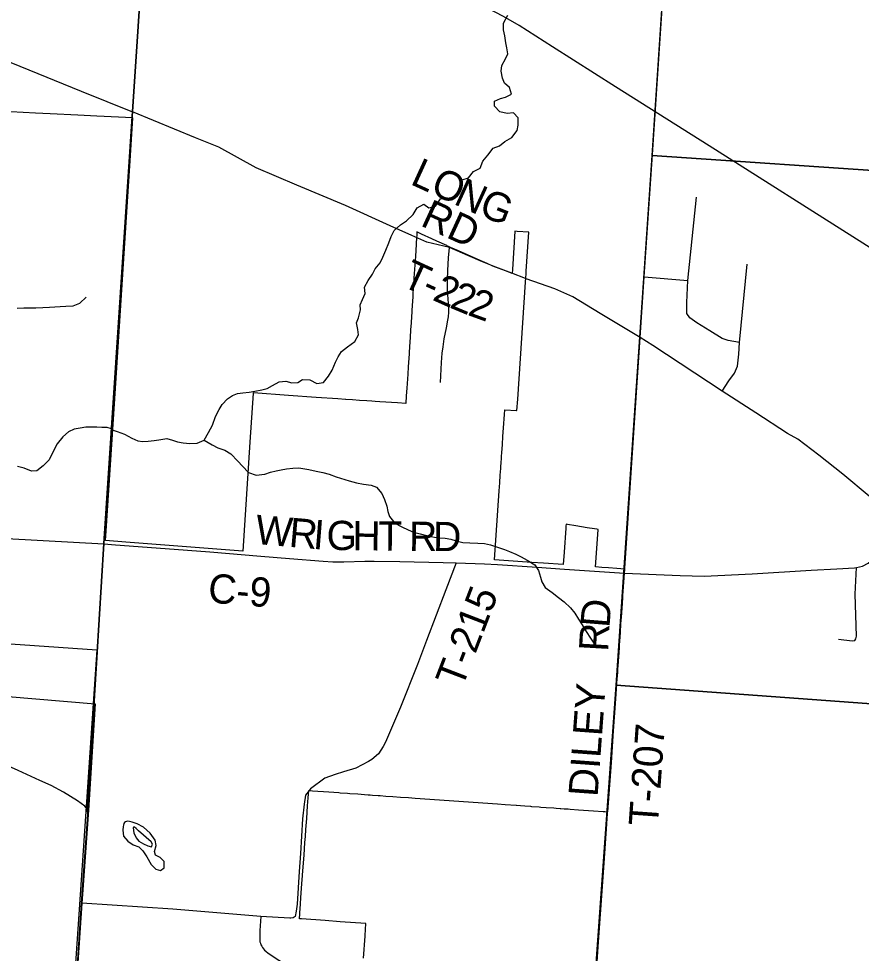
# Model space of a CAD drawing. Extents: x 114843 to 284848, y 317643 to 566895.
# Drawn here: x 262264 to 270909, y 354619 to 364204 of the extents above; entities that cross this region are included whole.
import ezdxf

# ---------------------------------------------------------------- set-up
doc = ezdxf.new("R2010")
doc.units = 0
for name, color, linetype in [('GM_X_City_Street', 7, 'Continuous'), ('GM_X_Corporation', 7, 'Continuous'), ('GM_X_County', 7, 'Continuous'), ('GM_X_County_Road', 7, 'Continuous'), ('GM_X_County_Road_Text', 7, 'Continuous'), ('GM_X_Minor_Lake', 7, 'Continuous'), ('GM_X_Minor_River', 7, 'Continuous'), ('GM_X_Rail_Line', 7, 'Continuous'), ('GM_X_Section', 7, 'Continuous'), ('GM_X_Township', 7, 'Continuous'), ('GM_X_Township_Road', 7, 'Continuous'), ('GM_X_Township_Road_Text', 7, 'Continuous')]:
    doc.layers.add(name, color=color, linetype=linetype)

msp = doc.modelspace()

# ---------------------------------------------------------------- linework, layer by layer
at = {"layer": 'GM_X_City_Street'}
msp.add_line((268681.1, 361555.7), (269130.4, 361518.5), dxfattribs=at)
for points in [[(269658.1, 360884.5), (269543.4, 360903.6), (269480.9, 360925.5), (269353.3, 361001.9), (269220.7, 361085.6), (269150.6, 361137.4), (269120.4, 361179.5), (269117.7, 361219.4), (269119.6, 361294.2), (269130.4, 361518.5), (269217.4, 362375)], [(269482.4, 360384.9), (269551.4, 360490), (269608, 360570.2), (269639.9, 360640.1), (269654, 360762.3), (269658.1, 360884.5), (269737.4, 361688.3)], [(270675.5, 357842), (270816.1, 357824.4), (270842.2, 357828.5), (270852.2, 357844.6), (270858.1, 357870.7), (270844.8, 358302.8), (270860.4, 358574.8)]]:
    msp.add_lwpolyline(points, dxfattribs=at)
at = {"layer": 'GM_X_Corporation'}
for points in [[(265802.2, 354568.5), (265817.2, 354795.1), (265817.5, 354799.6), (265817.7, 354803.3), (265825.7, 354924.4), (265562.8, 354943.4), (265562.7, 354943.4), (265407.1, 354954.7), (265164.1, 354972.3), (265156, 354972.9), (265144.2, 354973.8), (265147.8, 355023.6), (265148.6, 355034.4), (265155.1, 355123.4), (265160.2, 355193.2), (265170.3, 355332.8), (265176.5, 355416.7), (265177, 355423.8), (265191.7, 355624.9), (265201.1, 355755), (265205.7, 355817.8), (265210.8, 355887.6), (265219.1, 356000.8), (265228.5, 356130.2), (265234.7, 356214.9), (265240.1, 356288.8), (265256.8, 356287.6), (265279.4, 356286), (265447, 356274.1), (265547.4, 356267), (265563.3, 356265.8), (265638.5, 356260.5), (265663, 356258.8), (265742.8, 356253.1), (265812.6, 356248.1), (265848.8, 356245.5), (265870.2, 356244), (265892.5, 356242.4), (265953.7, 356238.1), (265962.3, 356237.5), (265972.1, 356236.8), (266032.1, 356232.5), (266101.9, 356227.5), (266181.7, 356221.9), (266261.6, 356216.2), (266331.4, 356211.2), (267176.5, 356151.1), (267256.3, 356145.5), (267367.1, 356137.6), (267371.9, 356137.3), (267411.4, 356134.5), (267455.6, 356131.3), (267513.6, 356127.2), (267525.4, 356126.4), (267605.2, 356120.7), (267620.3, 356119.6), (267675.1, 356115.7), (267754.9, 356110), (267779.9, 356108.3), (267818.5, 356105.5), (267824.7, 356105.1), (267859.2, 356102.6), (267901.5, 356099.6), (267923, 356098.1), (268009, 356092), (268161.4, 356081.1), (268260.2, 356074.2), (268277.7, 356072.9), (268302.3, 356071.1), (268310.1, 356070.6), (268345.1, 356575.1), (268367.6, 356899.3), (268388.1, 357194.3), (268402.4, 357396.3), (268409.4, 357498.1), (268412, 357536.2), (268414.1, 357567), (268420.5, 357660.9), (268426.6, 357750.7), (268428.9, 357783.6), (268431.3, 357819.1), (268437.4, 357908.3), (268443.5, 357997.5), (268446, 358033.1), (268448.2, 358066.1), (268454.5, 358157.9), (268461.9, 358265.6), (268463, 358282.6), (268463.2, 358284.5), (268470, 358384), (268479.3, 358520.7), (268481.4, 358550.7), (268482, 358559.6), (268402.1, 358566.2), (268313.9, 358572.5), (268248.4, 358577.1), (268182.7, 358581.7), (268196, 358770.3), (268209.7, 358965.3), (268194.5, 358967.8), (268171, 358971.6), (268097.7, 358983.5), (267980.7, 359002.4), (267894.4, 359016.4), (267879.8, 359018.8), (267878.4, 358999.1), (267876.9, 358978.9), (267859.6, 358731.6), (267850.6, 358605.1), (267649, 358619.3), (267528.9, 358627.7), (267146.8, 358654.6), (267194.3, 359362.3), (267199.7, 359443), (267205, 359521.9), (267209.8, 359592.9), (267210.4, 359601.8), (267213.7, 359660.4), (267216.1, 359688.1), (267218.1, 359716.5), (267220.4, 359751.7), (267226.3, 359838.2), (267231.7, 359919.3), (267237.8, 360009.7), (267246.8, 360144.2), (267250, 360192.3), (267371.7, 360186.3), (267375.9, 360186.1), (267383.6, 360301.7), (267463.6, 361502.3), (267466.5, 361545.5), (267469.2, 361586.2), (267470.3, 361603.2), (267471.2, 361616.2), (267497.7, 362016.7), (267377.1, 362023.6), (267355.8, 362024.9), (267330.2, 361633.9), (267327.4, 361592.3), (267257.5, 361618), (267129.3, 361665.3), (267069.2, 361692.1), (267021.2, 361713.4), (266869, 361781.3), (266776.8, 361822.4), (266712.5, 361851.1), (266702.2, 361855.7), (266675.3, 361867.7), (266663.9, 361872.9), (266654.9, 361877.1), (266554.1, 361923.6), (266502.3, 361947.5), (266396.8, 361996.1), (266350.1, 362017.7), (266348.8, 361997.7), (266348, 361985.6), (266347.4, 361976.1), (266346.6, 361964.2), (266337.4, 361822.2), (266334.2, 361772.4), (266330.5, 361716.8), (266325.3, 361636.6), (266322.2, 361589), (266319.4, 361545.9), (266318.6, 361532.7), (266312.4, 361437.5), (266308.9, 361383), (266306.8, 361351.7), (266306.6, 361349.3), (266304.1, 361309.9), (266303, 361293.8), (266301.9, 361276.3), (266300.4, 361253.9), (266299.9, 361245.7), (266299.5, 361239.5), (266299.1, 361233.3), (266296.8, 361198.5), (266289.9, 361092.1), (266289.3, 361083.6), (266284.7, 361012.7), (266279.6, 360933.9), (266276.8, 360891.9), (266276.7, 360889.6), (266269.8, 360784.2), (266268.8, 360768.8), (266260.1, 360634.5), (266260, 360633.4), (266255.1, 360557.7), (266245.8, 360415), (266240.7, 360337.3), (266235.6, 360257.9), (266150.2, 360263.7), (265970.3, 360275.7), (265921.5, 360279), (265887.2, 360281.3), (265834.6, 360284.8), (265759, 360289.9), (265689.2, 360294.6), (265619.3, 360299.3), (265617.9, 360299.4), (265536.6, 360304.8), (265315.4, 360319.7), (265033.2, 360339.9), (264672.9, 360365.8), (264670.2, 360366), (264670.1, 360364.8), (264636.4, 359859.9), (264562, 358744), (263362.4, 358836.3), (263154.8, 358852.3), (263161.4, 358953.4), (263246.2, 360253.4), (263260.1, 360466), (263382.7, 362380.2), (263409.9, 362801.2), (263434.8, 363187), (263065.8, 363203.9), (262869.8, 363214), (262585.7, 363228.6), (262437.5, 363236.2), (262311.1, 363242.7), (262184.1, 363249.2)], [(261543.1, 357305.2), (263047.3, 357176.6), (262983.9, 356139.7), (262924.7, 355316.5), (262912.3, 355131.8), (262872, 354526.4)]]:
    msp.add_lwpolyline(points, dxfattribs=at)
at = {"layer": 'GM_X_County'}
for points in [[(267247.3, 381600.8), (267082, 378947.2), (264549.9, 379101.6), (259158.7, 379430.3), (258959, 376053.2), (258950.5, 375957.1), (258839.8, 374097.3), (258528, 369074.4), (258505.5, 368674.8), (258655.1, 368669.2), (258766.9, 368669.7), (259081.6, 368679), (259503.3, 368656.4), (262504, 368470.2), (263774.8, 368395.5), (263431.9, 363251.7), (263136.7, 358821.4), (262971.2, 356092.7), (262974.5, 356040.8), (262909.7, 355135), (262821.4, 353806.9)], [(262821.4, 353806.9), (262909.7, 355135), (262974.5, 356040.8), (262971.2, 356092.7), (263136.7, 358821.4), (263431.9, 363251.7), (263774.8, 368395.5), (262504, 368470.2), (259503.3, 368656.4)]]:
    msp.add_lwpolyline(points, dxfattribs=at)
at = {"layer": 'GM_X_County_Road'}
for points in [[(261575.3, 364008.7), (261733.7, 363937.1), (262904.8, 363460.2), (263433.1, 363248.9)], [(260515.7, 358965.7), (261826.7, 358890.9), (263137.9, 358818.6)], [(268478.6, 358517.4), (269051.9, 358492.8), (269296.8, 358488.8), (269789.1, 358510.4), (270395.3, 358548), (270657.6, 358562.4), (270838, 358573.7), (270860.4, 358574.8), (270919.6, 358589.3), (270978.9, 358619.8), (271093.7, 358713.9), (271167.1, 358779.7), (271274.1, 358880.4), (271312.5, 358910.7), (271338.7, 358929), (271355.1, 358939.2), (271381.3, 358953.5), (271396, 358959.7), (271426.8, 358967.5)], [(263137.9, 358818.6), (263258.4, 358809.6), (263766, 358771.1), (264224.5, 358735.6), (264748.4, 358692.6), (265043, 358668.5), (265386.9, 358639.9), (265485.5, 358635.6), (265600.7, 358635.8), (265814.1, 358641.6), (265912.5, 358642.5), (266175.2, 358637.9), (266617.9, 358628.2), (266751.1, 358623.7), (267044.6, 358613.7), (267175.8, 358607.8), (267584.4, 358580.1), (267863.6, 358558.2), (268478.6, 358517.4)], [(262972.3, 356089.9), (262942.7, 356127.6), (262866.5, 356183.2), (262722.5, 356270.7), (262596.8, 356341), (262482.2, 356393), (262258.5, 356492.6), (261908.1, 356647), (261794, 356701.3), (261710.2, 356782.1), (261628.4, 356965.3), (261566.2, 357098.7), (261499, 357168)], [(262910.9, 355132.2), (262975.7, 356038), (262972.3, 356089.9)], [(262737.1, 352488.2), (262738.2, 352504.6), (262822.6, 353804.1), (262910.9, 355132.2)]]:
    msp.add_lwpolyline(points, dxfattribs=at)
at = {"layer": 'GM_X_Minor_Lake'}
for points in [[(263401.3, 355970.9), (263380, 355973.7), (263360, 355969), (263350.1, 355959.9), (263343.9, 355949.9), (263339.5, 355934.5), (263336.8, 355920.8), (263330.8, 355883.2)], [(263330.8, 355883.2), (263338.4, 355821.1), (263382, 355770.7), (263437.6, 355732.2), (263497.4, 355709.8), (263539.1, 355671.4), (263578.6, 355609.1), (263622, 355528.6), (263671.7, 355482.2), (263719.5, 355467.9), (263755.7, 355495.7), (263756.2, 355561.8), (263714.5, 355602.2), (263668.7, 355626.5), (263659, 355662.6), (263673.4, 355724.7), (263663.8, 355778.8), (263614.3, 355851.3), (263544.8, 355913.9), (263481.1, 355946.4), (263427.3, 355964.7), (263401.3, 355970.9)], [(263470.8, 355900.3), (263452, 355912.6), (263447.4, 355914.4), (263442.9, 355911.6), (263438.8, 355904.5)], [(263438.8, 355904.5), (263444.5, 355856.4), (263468.1, 355802.2), (263495.8, 355767.9), (263543.6, 355741.5), (263589.4, 355723.2), (263625.3, 355710.9), (263637.5, 355736.9), (263621.7, 355763.1), (263494.6, 355874.1), (263470.8, 355900.3)]]:
    msp.add_lwpolyline(points, dxfattribs=at)
at = {"layer": 'GM_X_Minor_River'}
for points in [[(267215.7, 363666.9), (267222.1, 363725), (267258.5, 363792.9), (267280.9, 363844.8), (267271.3, 363907), (267261.7, 363957.2), (267250.2, 364027.4), (267238.6, 364089.6), (267239.1, 364157.7), (267283.6, 364239.6)], [(263217.8, 359998.9), (263221.6, 359987.9), (263275.5, 359971.5), (263349.2, 359943), (263424.8, 359902.4), (263484.6, 359874), (263538.5, 359867.6), (263592.5, 359871.3), (263652.5, 359876.9), (263702.5, 359886.6), (263784.5, 359898), (263840.3, 359881.6), (263894.1, 359863.3), (263952, 359852.9), (264019.9, 359846.4), (264093.9, 359849.9), (264168, 359881.5), (264212.5, 359961.4), (264251, 360037.3), (264283.6, 360123.2), (264320.1, 360195.1), (264350.4, 360247), (264406.8, 360304.8), (264459, 360340.5), (264509.1, 360360.2), (264563.1, 360367.9), (264627.1, 360375.4), (264687.1, 360385.1), (264757.1, 360398.6), (264813.2, 360412.3), (264869.3, 360442), (264935.5, 360479.6), (265003.5, 360487.2), (265065.3, 360468.8), (265127.3, 360474.4), (265177.4, 360504.1), (265251.4, 360501.6), (265323, 360463.1), (265391, 360472.6), (265443.5, 360538.4), (265479.8, 360598.3), (265514.4, 360682.2), (265542.7, 360736.1), (265577.1, 360792), (265637.4, 360837.7), (265711.7, 360895.3), (265750.1, 360963.2), (265744.5, 361015.4), (265729, 361083.6), (265749.3, 361135.6), (265769.9, 361219.6), (265768.3, 361269.7), (265790.6, 361323.7), (265819, 361387.6), (265811.5, 361449.8), (265847.9, 361519.7), (265892.4, 361585.5), (265922.7, 361637.4), (265973.1, 361701.2), (266001.5, 361757.1), (266031.9, 361831.1), (266062.4, 361907), (266086.9, 361971), (266117.3, 362030.9), (266179.6, 362090.6), (266243.8, 362130.3), (266312.3, 362198), (266352.7, 362265.8), (266420.9, 362301.4), (266472.6, 362265), (266540.6, 362282.6), (266591.1, 362358.4), (266661.1, 362368), (266712.9, 362347.6), (266759.3, 362403.4), (266789.8, 362479.4), (266812.3, 362551.4), (266878.4, 362573), (266928.8, 362636.8), (266997, 362672.4), (267027.4, 362742.3), (267075.8, 362804.1), (267132.2, 362875.9), (267198.3, 362899.5), (267252.6, 362943.3), (267322.8, 362986.9), (267377.3, 363056.7), (267387.7, 363112.7), (267388.2, 363186.8), (267340.6, 363239.3), (267274.6, 363231.7), (267198.8, 363250.2), (267145.3, 363308.7), (267145.6, 363358.8), (267207.7, 363384.4), (267257.8, 363398.1), (267320, 363431.8), (267300.5, 363500), (267246.8, 363544.5), (267227.2, 363594.7), (267215.7, 363666.9)], [(262249.1, 361235.4), (262315, 361239.5), (262438.8, 361239.7), (262512.7, 361241.7), (262580.6, 361245.8), (262634.5, 361247.9), (262690.4, 361251.9), (262748.3, 361256), (262822.2, 361260.1), (262892, 361286.2), (262955.9, 361348.4)], [(263217.8, 359998.9), (263171, 360012.1), (263117.1, 360012.1), (263065.1, 360014), (263011.2, 360016), (262951.3, 360015.9), (262895.4, 360005.8), (262833.5, 359995.8), (262773.7, 359967.6), (262715.8, 359917.5), (262660, 359843.3), (262618.1, 359765.1), (262576.3, 359680.9), (262514.5, 359618.7), (262448.6, 359568.5), (262396.7, 359562.5), (262320.8, 359594.4), (262250.9, 359612.4)], [(264168, 359881.5), (264249.6, 359832.9), (264307.4, 359804.4), (264379.1, 359777.9), (264438.8, 359741.4), (264512.2, 359666.8), (264559.8, 359614.4), (264623.3, 359551.9), (264701, 359521.3), (264789, 359532.7), (264847.1, 359552.4), (264907.1, 359568), (264957.2, 359577.7), (265011.2, 359587.4), (265077.2, 359595), (265137.1, 359598.6), (265240.9, 359581.9), (265316.8, 359565.4), (265384.6, 359548.9), (265450.4, 359532.4), (265522.1, 359505.9), (265653.7, 359464.9), (265729.5, 359444.4), (265801.4, 359431.9), (265881.2, 359419.4), (265935, 359399), (265988.5, 359336.5), (266016.1, 359272.2), (266039.6, 359205.9), (266051.2, 359151.7), (266068.8, 359097.5), (266122.3, 359031), (266195.9, 358992.5), (266259.7, 358962), (266315.5, 358939.6), (266381.3, 358921.1), (266449.1, 358902.7), (266528.9, 358888.1), (266582.8, 358881.7), (266638.7, 358875.4), (266696.6, 358865), (266752.4, 358848.6), (266822.2, 358832.1), (266892.1, 358827.6), (266974.1, 358827.1), (267041.9, 358820.6), (267103.8, 358808.2), (267175.6, 358785.7), (267247.3, 358761.2), (267301.1, 358740.8), (267364.9, 358712.3), (267420.6, 358683.9), (267482.4, 358651.4), (267558, 358604.8), (267597.5, 358544.5), (267619, 358478.2), (267632.7, 358428), (267666.2, 358369.7), (267735.8, 358319.1), (267803.4, 358268.6), (267859, 358224.1), (267926.5, 358163.6), (267970.1, 358107.2), (268007.6, 358046.8), (268045.2, 357988.4), (268086.7, 357920), (268130.2, 357851.6), (268171.7, 357791.2)]]:
    msp.add_lwpolyline(points, dxfattribs=at)
at = {"layer": 'GM_X_Rail_Line'}
msp.add_lwpolyline([(284847.9, 353099.1), (284343.8, 353416.9), (283536.1, 353927.8), (281398.6, 355277.4), (280515.1, 355834.2), (278966.1, 356814.3), (276888.9, 358124.8), (276014.8, 358677.5), (272480.9, 360915), (270924.7, 361901), (269346.7, 362899.2), (268387.5, 363506.1), (267739.7, 363916.8), (267397.1, 364134.4), (267238.3, 364227.3), (266831.6, 364443.4), (264474.8, 365684.5), (263623.8, 366129.9)], dxfattribs=at)
at = {"layer": 'GM_X_Section'}
for points in [[(269112.3, 368061.2), (271743.5, 367879.3), (274308.6, 367720.8), (273996.5, 362446.6), (268764.2, 362800.8)], [(268764.2, 362800.8), (273996.5, 362446.6), (273677.2, 356982.3), (268394.7, 357368.4)], [(257797.9, 358098.5), (263066.9, 357731), (262708.8, 352508.9), (257426.6, 352864.9), (257440.1, 352974.9)], [(268394.7, 357368.4), (273677.2, 356982.3), (273333.8, 351767.5), (268017.3, 352137.2)]]:
    msp.add_lwpolyline(points, close=True, dxfattribs=at)
at = {"layer": 'GM_X_Township'}
for points in [[(247737.5, 369465.4), (249612.8, 369333.1), (253054.1, 369082.9), (253491.1, 369051.3), (253999.2, 369015.9), (255469.9, 368906.2), (258057.3, 368706.1), (258505.5, 368674.8), (258655.1, 368669.2), (258766.9, 368669.7), (259081.6, 368679), (259503.3, 368656.4), (262504, 368470.2), (263774.8, 368395.5), (263431.9, 363251.7), (263136.7, 358821.4), (262971.2, 356092.7), (262974.5, 356040.8), (262909.7, 355135), (262821.4, 353806.9)], [(262821.4, 353806.9), (262909.7, 355135), (262974.5, 356040.8), (262971.2, 356092.7), (263136.7, 358821.4), (263431.9, 363251.7), (263774.8, 368395.5), (262504, 368470.2), (259503.3, 368656.4)]]:
    msp.add_lwpolyline(points, dxfattribs=at)
at = {"layer": 'GM_X_Township_Road'}
for points in [[(268478.6, 358517.4), (268640, 360933.3), (268681.1, 361555.7), (268762.5, 362760.9), (268906.4, 364933.5)], [(266298.4, 361982.1), (266075.3, 362081.5), (265616, 362287.5), (265118.6, 362497.4), (264701.4, 362673.4), (264317.7, 362887.8), (264076.8, 362983.6), (263433.1, 363248.9)], [(267321.9, 361594.2), (267158.9, 361655.9), (267022.3, 361711.1), (266872.3, 361775.8), (266685.1, 361858.8), (266452.4, 361913.5), (266298.4, 361982.1)], [(266592.1, 360474.5), (266602.6, 360677.3), (266610, 360775.1), (266617.6, 360840), (266630.6, 360920.7), (266653.2, 361033.1), (266668.5, 361113.8), (266672.7, 361146.6), (266676.3, 361195.9), (266676, 361245.5), (266670.2, 361327.3), (266663.6, 361425.3), (266662.1, 361523.3), (266665.2, 361621.4), (266674, 361752.1), (266685.1, 361858.8)], [(267470.1, 361538.2), (267465.2, 361539.9), (267321.9, 361594.2)], [(268640, 360933.3), (268231.2, 361180.6), (267948.5, 361353), (267763.6, 361433.9), (267470.1, 361538.2)], [(271426.8, 358967.5), (271372, 358998.9), (271330.6, 359028.1), (271265.1, 359083.9), (271091.9, 359224), (270989.8, 359308.3), (270720.7, 359532.8), (270472.4, 359728.6), (270257.2, 359891.6), (270150.5, 359951.2), (269827.7, 360163.1), (269482.4, 360384.9), (268769.1, 360853.1), (268640, 360933.3)], [(266751.1, 358623.7), (266647.8, 358348.3), (266448.1, 357827.8), (266354.7, 357582.9), (266182.8, 357144.7), (266026.8, 356784.8), (266002.8, 356740.6), (265956.7, 356666.2), (265886.6, 356607.8), (265854.6, 356587.7), (265724.3, 356519.1), (265596.1, 356480.7), (265509.9, 356454.4), (265403.7, 356414), (265259.4, 356307.3), (265205.4, 356240.9), (265191.4, 356150.5), (265175.6, 355999.8), (265154.1, 355641.7), (265143.1, 355456.7), (265120.9, 355123.8), (265112.1, 355049.9), (265100.2, 354997.4), (265079.9, 354982.7), (265056.8, 354978.5), (265045.8, 354980.4), (264748.3, 354996.7), (263843.7, 355072.2), (262910.9, 355132.2)], [(268297.4, 355947.1), (268301.3, 356004.9), (268389.4, 357228.5), (268412.1, 357539.4), (268429.1, 357826.7), (268478.6, 358517.4)], [(268209.9, 354686.9), (268213.1, 354734.1), (268232.4, 355019), (268269.9, 355542.5), (268297.4, 355947.1)], [(264748.3, 354996.7), (264739.4, 354852.2), (264736.8, 354786.9), (264737.6, 354754.2), (264739.5, 354738), (264743.5, 354722.2), (264749.5, 354707), (264756.9, 354692.4), (264765.8, 354678.3), (264775.8, 354665.1), (264786.9, 354652.7), (264798.9, 354641.3), (264825, 354621.6), (264933.9, 354549.4), (265044.1, 354478.8), (265098, 354441.8), (265123.7, 354421.8), (265135.5, 354410.6), (265146.4, 354398.5), (265155.9, 354385.2), (265164.6, 354371.3), (265175, 354348.9)], [(268188.6, 354372.6), (268192.5, 354425.1), (268209.9, 354686.9)]]:
    msp.add_lwpolyline(points, dxfattribs=at)

# ---------------------------------------------------------------- texts
at = {"layer": 'GM_X_County_Road_Text'}
for s, height, rotation, p in [('W', 300, 355.12574, (264683.3, 358818.6)), ('R', 300, 355.1513, (265029.8, 358789)), ('I', 300, 355.50006, (265277.4, 358768)), ('G', 300, 358.99047, (265420.1, 358757.4)), ('H', 300, 359.45862, (265686.8, 358752.7)), ('T', 300, 359.46081, (265950.8, 358750.2)), ('R', 300, 359.46043, (266267.6, 358747.2)), ('D', 300, 359.46042, (266514, 358744.9)), ('C-9', 300.02, 355.38677, (264199.3, 358217.9))]:
    msp.add_text(s, height=height, rotation=rotation, dxfattribs=at).set_placement(p)
at = {"layer": 'GM_X_Township_Road_Text'}
for s, height, rotation, p in [('L', 300, 335.4207, (266270.7, 362511.9)), ('O', 300, 335.41566, (266474.7, 362418.6)), ('N', 300, 335.47298, (266715.1, 362308.6)), ('G', 300, 338.69273, (266972.3, 362191.8)), ('RD', 300.02, 335.39804, (266375, 362087.1)), ('T', 300, 335.29706, (266178.5, 361470.4)), ('2', 300, 336.07135, (266498.5, 361323.6)), ('-', 300, 335.46576, (266383.3, 361376.2)), ('2', 300, 337.34297, (266674.1, 361245.8)), ('2', 300, 340.09024, (266859.3, 361168.9)), ('T-215', 300.02, 68.97619, (266813, 357328.6)), ('D', 300, 85.3412, (268324.4, 357952.6)), ('R', 300, 86.72416, (268310.4, 357708.5)), ('DILEY', 300.02, 85.84173, (268202.8, 356218.6)), ('T-207', 300.02, 85.90868, (268820.4, 355917.8))]:
    msp.add_text(s, height=height, rotation=rotation, dxfattribs=at).set_placement(p)

doc.saveas('drawing.dxf')
